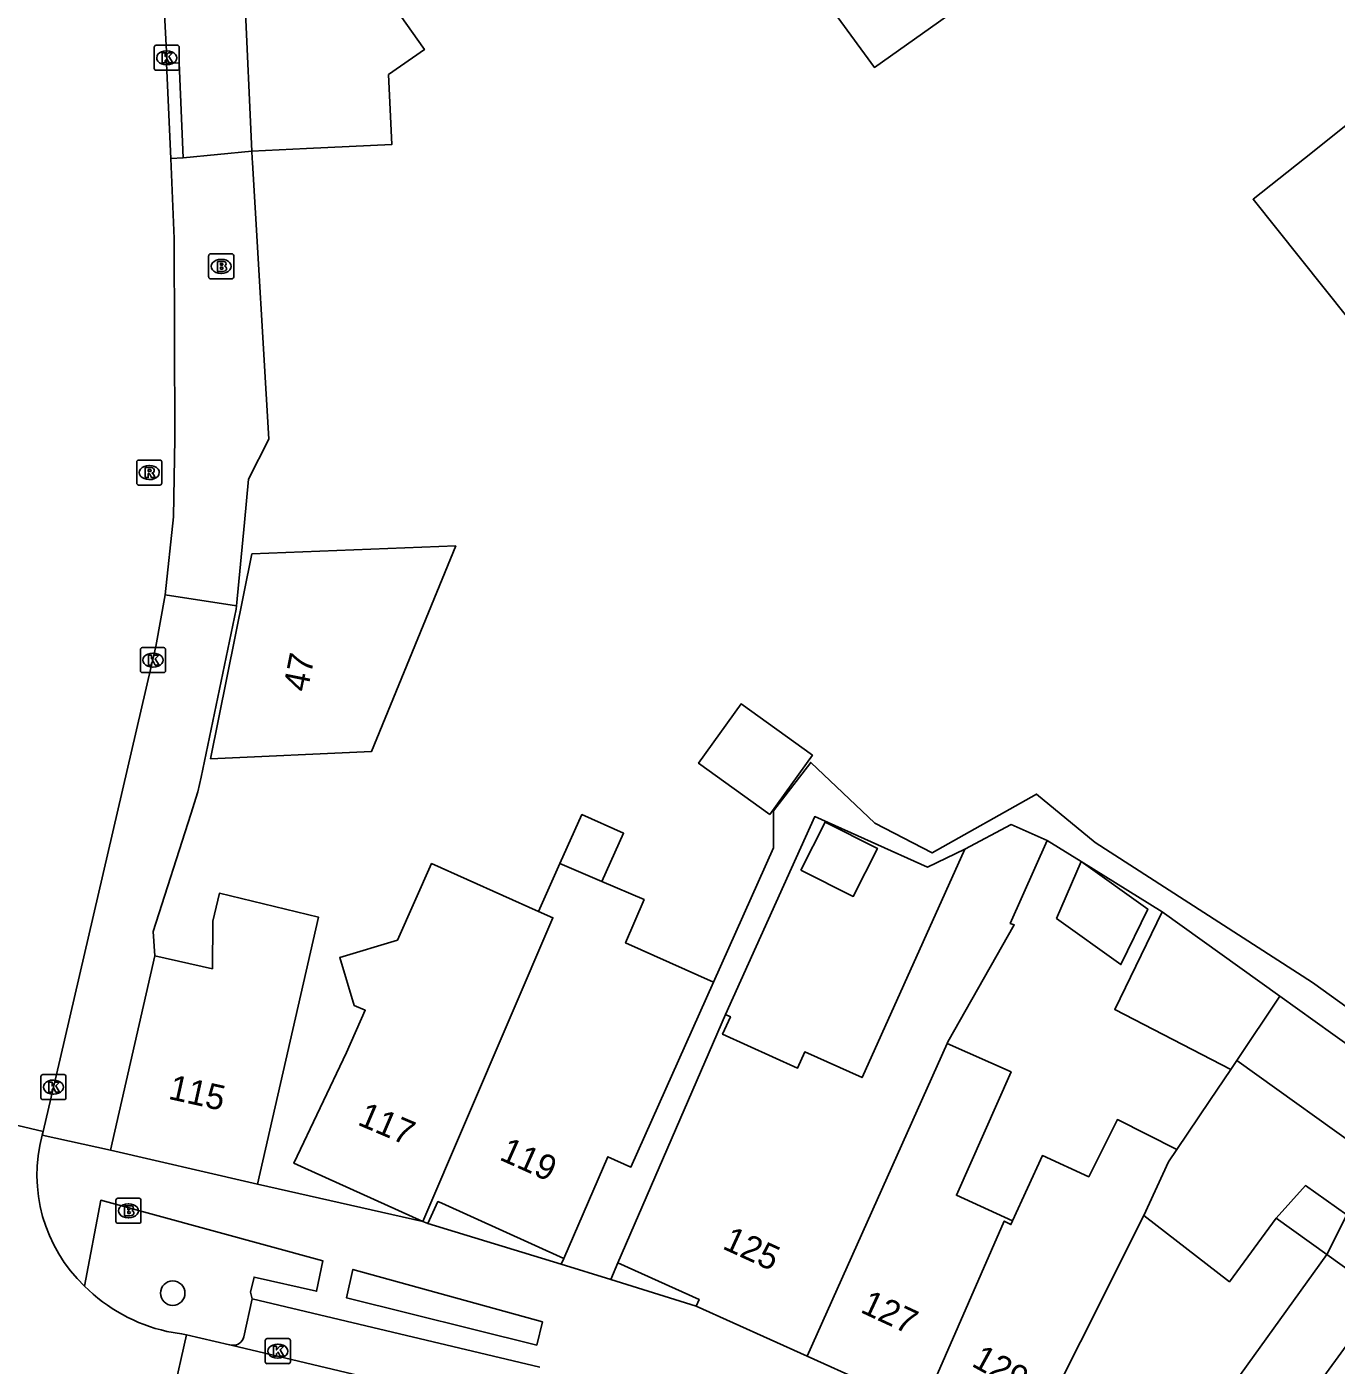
# Model space of a CAD drawing. Extents: x 159888 to 160757, y 384031 to 384746.
# Drawn here: x 160365.1 to 160417.5, y 384451.7 to 384505.3 of the extents above; entities that cross this region are included whole.
import ezdxf

# ---------------------------------------------------------------- set-up
doc = ezdxf.new("R2010")
doc.units = 0
for name, color, linetype in [('IMGEO_Boom', 7, 'Continuous'), ('IMGEO_Brandkraan', 7, 'Continuous'), ('IMGEO_Erf', 7, 'Continuous'), ('IMGEO_Kolk', 7, 'Continuous'), ('IMGEO_Pand', 7, 'Continuous'), ('IMGEO_Pand_nummerreeks', 7, 'Continuous'), ('IMGEO_Parkeervlak_open', 7, 'Continuous'), ('IMGEO_Rijbaan_lokaal_open', 7, 'Continuous'), ('IMGEO_Rioolput', 7, 'Continuous'), ('IMGEO_Voetpad_open', 7, 'Continuous')]:
    doc.layers.add(name, color=color, linetype=linetype)

msp = doc.modelspace()

# ---------------------------------------------------------------- linework, layer by layer
at = {"layer": 'IMGEO_Boom'}
msp.add_circle((160370.948, 384454.62), 0.489, dxfattribs=at)
at = {"layer": 'IMGEO_Brandkraan'}
for p, q in [((160372.384, 384495.26), (160372.384, 384496.112)), ((160372.459, 384496.186), (160373.311, 384496.186)), ((160373.385, 384496.112), (160373.385, 384495.26)), ((160372.872, 384495.966), (160372.897, 384495.966)), ((160373.311, 384495.186), (160372.459, 384495.186)), ((160372.895, 384495.406), (160372.87, 384495.406)), ((160368.676, 384457.489), (160368.676, 384458.341)), ((160368.751, 384458.415), (160369.603, 384458.415)), ((160369.164, 384458.195), (160369.189, 384458.195)), ((160369.677, 384458.341), (160369.677, 384457.489)), ((160369.187, 384457.635), (160369.162, 384457.635)), ((160369.603, 384457.415), (160368.751, 384457.415))]:
    msp.add_line(p, q, dxfattribs=at)
for points in [[(160372.384, 384495.26), (160372.384, 384496.112)], [(160372.459, 384496.186), (160373.311, 384496.186)], [(160373.385, 384496.112), (160373.385, 384495.26)], [(160372.732, 384495.886), (160372.732, 384495.486), (160372.945, 384495.486)], [(160372.963, 384495.886), (160372.732, 384495.886)], [(160372.911, 384495.805), (160372.857, 384495.805), (160372.857, 384495.729)], [(160372.857, 384495.729), (160372.91, 384495.729)], [(160372.919, 384495.653), (160372.857, 384495.653), (160372.857, 384495.572)], [(160372.857, 384495.572), (160372.919, 384495.572)], [(160373.311, 384495.186), (160372.459, 384495.186)], [(160368.676, 384457.489), (160368.676, 384458.341)], [(160368.751, 384458.415), (160369.603, 384458.415)], [(160369.024, 384458.115), (160369.024, 384457.715), (160369.237, 384457.715)], [(160369.255, 384458.115), (160369.024, 384458.115)], [(160369.203, 384458.034), (160369.149, 384458.034), (160369.149, 384457.958)], [(160369.677, 384458.341), (160369.677, 384457.489)], [(160369.149, 384457.958), (160369.202, 384457.958)], [(160369.211, 384457.882), (160369.149, 384457.882), (160369.149, 384457.801)], [(160369.149, 384457.801), (160369.211, 384457.801)], [(160369.603, 384457.415), (160368.751, 384457.415)]]:
    msp.add_lwpolyline(points, dxfattribs=at)
for centre, radius, start, end in [((160372.461, 384496.11), 0.0765, 91.552, 178.448), ((160372.461, 384496.11), 0.0765, 91.552, 178.448), ((160373.309, 384496.11), 0.0765, 1.552, 88.448), ((160373.309, 384496.11), 0.0765, 1.552, 88.448), ((160372.912, 384495.767), 0.0379, 267.8285, 90.9355), ((160372.92, 384495.612), 0.0404, 269.8759, 90.5077), ((160372.951, 384495.737), 0.251, 268.6676, 293.5347), ((160372.967, 384495.741), 0.145, 59.4692, 91.5367), ((160372.992, 384495.788), 0.0922, 285.5137, 58.1501), ((160372.997, 384495.596), 0.105, 301.3115, 78.989), ((160372.461, 384495.262), 0.0765, 181.552, 268.448), ((160372.461, 384495.262), 0.0765, 181.552, 268.448), ((160373.309, 384495.262), 0.0765, 271.552, 358.448), ((160373.309, 384495.262), 0.0765, 271.552, 358.448), ((160368.753, 384458.339), 0.0765, 91.552, 178.448), ((160368.753, 384458.339), 0.0765, 91.552, 178.448), ((160369.204, 384457.996), 0.0379, 267.8285, 90.9355), ((160369.259, 384457.97), 0.145, 59.4692, 91.5367), ((160369.284, 384458.017), 0.0922, 285.5137, 58.1501), ((160369.601, 384458.339), 0.0765, 1.552, 88.448), ((160369.601, 384458.339), 0.0765, 1.552, 88.448), ((160368.753, 384457.491), 0.0765, 181.552, 268.448), ((160368.753, 384457.491), 0.0765, 181.552, 268.448), ((160369.212, 384457.841), 0.0404, 269.8759, 90.5077), ((160369.243, 384457.966), 0.251, 268.6676, 293.5347), ((160369.289, 384457.825), 0.105, 301.3115, 78.989), ((160369.601, 384457.491), 0.0765, 271.552, 358.448), ((160369.601, 384457.491), 0.0765, 271.552, 358.448)]:
    msp.add_arc(centre, radius, start, end, dxfattribs=at)
for centre, major_axis, ratio, start_param, end_param in [((160372.871, 384495.686), (-0.387, 0.002), 0.722429, 4.712389, 7.853982), ((160372.896, 384495.686), (-0.39, 0.002), 0.717154, 1.570796, 4.712389), ((160369.163, 384457.915), (-0.387, 0.002), 0.722429, 4.712389, 7.853982), ((160369.188, 384457.915), (-0.39, 0.002), 0.717154, 1.570796, 4.712389)]:
    msp.add_ellipse(centre, major_axis=major_axis, ratio=ratio, start_param=start_param, end_param=end_param, dxfattribs=at)
at = {"layer": 'IMGEO_Erf'}
msp.add_lwpolyline([(160413.26, 384463.564), (160412.426, 384462.324), (160411.111, 384460.367)], dxfattribs=at)
at = {"layer": 'IMGEO_Kolk'}
for p, q in [((160370.205, 384503.6), (160370.205, 384504.452)), ((160370.28, 384504.526), (160371.132, 384504.526)), ((160370.693, 384504.306), (160370.718, 384504.306)), ((160371.206, 384504.452), (160371.206, 384503.6)), ((160371.132, 384503.526), (160370.28, 384503.526)), ((160370.716, 384503.746), (160370.691, 384503.746)), ((160369.657, 384479.512), (160369.657, 384480.364)), ((160369.732, 384480.438), (160370.584, 384480.438)), ((160370.145, 384480.218), (160370.17, 384480.218)), ((160370.658, 384480.364), (160370.658, 384479.512)), ((160370.584, 384479.438), (160369.732, 384479.438)), ((160370.168, 384479.658), (160370.143, 384479.658)), ((160365.751, 384463.361), (160366.603, 384463.361)), ((160365.676, 384462.435), (160365.676, 384463.287)), ((160366.164, 384463.141), (160366.189, 384463.141)), ((160366.677, 384463.287), (160366.677, 384462.435)), ((160366.603, 384462.361), (160365.751, 384462.361)), ((160366.187, 384462.581), (160366.162, 384462.581)), ((160374.65, 384451.874), (160374.65, 384452.726)), ((160374.725, 384452.8), (160375.577, 384452.8)), ((160375.651, 384452.726), (160375.651, 384451.874)), ((160375.138, 384452.58), (160375.163, 384452.58)), ((160375.577, 384451.8), (160374.725, 384451.8)), ((160375.161, 384452.02), (160375.136, 384452.02))]:
    msp.add_line(p, q, dxfattribs=at)
for points in [[(160370.205, 384503.6), (160370.205, 384504.452)], [(160370.28, 384504.526), (160371.132, 384504.526)], [(160370.526, 384504.226), (160370.649, 384504.226), (160370.649, 384504.075), (160370.779, 384504.226), (160370.943, 384504.226), (160370.797, 384504.075), (160370.95, 384503.826), (160370.798, 384503.826), (160370.713, 384503.99), (160370.649, 384503.923), (160370.649, 384503.826), (160370.526, 384503.826), (160370.526, 384504.226)], [(160371.206, 384504.452), (160371.206, 384503.6)], [(160371.132, 384503.526), (160370.28, 384503.526)], [(160369.657, 384479.512), (160369.657, 384480.364)], [(160369.732, 384480.438), (160370.584, 384480.438)], [(160369.978, 384480.138), (160370.101, 384480.138), (160370.101, 384479.987), (160370.231, 384480.138), (160370.395, 384480.138), (160370.249, 384479.987), (160370.402, 384479.738), (160370.25, 384479.738), (160370.165, 384479.902), (160370.101, 384479.835), (160370.101, 384479.738), (160369.978, 384479.738), (160369.978, 384480.138)], [(160370.658, 384480.364), (160370.658, 384479.512)], [(160370.584, 384479.438), (160369.732, 384479.438)], [(160365.751, 384463.361), (160366.603, 384463.361)], [(160365.676, 384462.435), (160365.676, 384463.287)], [(160365.997, 384463.061), (160366.12, 384463.061), (160366.12, 384462.91), (160366.25, 384463.061), (160366.414, 384463.061), (160366.268, 384462.91), (160366.421, 384462.661), (160366.269, 384462.661), (160366.184, 384462.825), (160366.12, 384462.758), (160366.12, 384462.661), (160365.997, 384462.661), (160365.997, 384463.061)], [(160366.677, 384463.287), (160366.677, 384462.435)], [(160366.603, 384462.361), (160365.751, 384462.361)], [(160374.65, 384451.874), (160374.65, 384452.726)], [(160374.725, 384452.8), (160375.577, 384452.8)], [(160375.651, 384452.726), (160375.651, 384451.874)], [(160374.971, 384452.5), (160375.094, 384452.5), (160375.094, 384452.349), (160375.224, 384452.5), (160375.388, 384452.5), (160375.242, 384452.349), (160375.395, 384452.1), (160375.243, 384452.1), (160375.158, 384452.264), (160375.094, 384452.197), (160375.094, 384452.1), (160374.971, 384452.1), (160374.971, 384452.5)], [(160375.577, 384451.8), (160374.725, 384451.8)]]:
    msp.add_lwpolyline(points, dxfattribs=at)
for centre, start, end in [((160370.282, 384504.45), 91.552, 178.448), ((160370.282, 384504.45), 91.552, 178.448), ((160371.13, 384504.45), 1.552, 88.448), ((160371.13, 384504.45), 1.552, 88.448), ((160370.282, 384503.602), 181.552, 268.448), ((160370.282, 384503.602), 181.552, 268.448), ((160371.13, 384503.602), 271.552, 358.448), ((160371.13, 384503.602), 271.552, 358.448), ((160369.734, 384480.362), 91.552, 178.448), ((160369.734, 384480.362), 91.552, 178.448), ((160370.582, 384480.362), 1.552, 88.448), ((160370.582, 384480.362), 1.552, 88.448), ((160369.734, 384479.514), 181.552, 268.448), ((160369.734, 384479.514), 181.552, 268.448), ((160370.582, 384479.514), 271.552, 358.448), ((160370.582, 384479.514), 271.552, 358.448), ((160365.753, 384463.285), 91.552, 178.448), ((160365.753, 384463.285), 91.552, 178.448), ((160366.601, 384463.285), 1.552, 88.448), ((160366.601, 384463.285), 1.552, 88.448), ((160365.753, 384462.437), 181.552, 268.448), ((160365.753, 384462.437), 181.552, 268.448), ((160366.601, 384462.437), 271.552, 358.448), ((160366.601, 384462.437), 271.552, 358.448), ((160374.727, 384452.724), 91.552, 178.448), ((160374.727, 384452.724), 91.552, 178.448), ((160375.575, 384452.724), 1.552, 88.448), ((160375.575, 384452.724), 1.552, 88.448), ((160374.727, 384451.876), 181.552, 268.448), ((160374.727, 384451.876), 181.552, 268.448), ((160375.575, 384451.876), 271.552, 358.448), ((160375.575, 384451.876), 271.552, 358.448)]:
    msp.add_arc(centre, 0.0765, start, end, dxfattribs=at)
for centre, major_axis, ratio, start_param, end_param in [((160370.692, 384504.026), (-0.387, 0.002), 0.722429, 4.712389, 7.853982), ((160370.717, 384504.026), (-0.39, 0.002), 0.717154, 1.570796, 4.712389), ((160370.144, 384479.938), (-0.387, 0.002), 0.722429, 4.712389, 7.853982), ((160370.169, 384479.938), (-0.39, 0.002), 0.717154, 1.570796, 4.712389), ((160366.163, 384462.861), (-0.387, 0.002), 0.722429, 4.712389, 7.853982), ((160366.188, 384462.861), (-0.39, 0.002), 0.717154, 1.570796, 4.712389), ((160375.137, 384452.3), (-0.387, 0.002), 0.722429, 4.712389, 7.853982), ((160375.162, 384452.3), (-0.39, 0.002), 0.717154, 1.570796, 4.712389)]:
    msp.add_ellipse(centre, major_axis=major_axis, ratio=ratio, start_param=start_param, end_param=end_param, dxfattribs=at)
at = {"layer": 'IMGEO_Pand'}
for points in [[(160445.899, 384523.596), (160424.352, 384506.518), (160420.926, 384503.774), (160416.215, 384500), (160414.155, 384498.367), (160425.564, 384484.062)], [(160390.31, 384515.611), (160393.999, 384518.313), (160398.402, 384512.233), (160411.531, 384521.523), (160413.861, 384517.1), (160414.971, 384514.963), (160399.007, 384503.642), (160391.34, 384514.142)], [(160384.256, 384509.171), (160379.819, 384506.057), (160381.01, 384504.358), (160379.581, 384503.355), (160379.704, 384500.554), (160376.3, 384500.397), (160374.106, 384500.295)], [(160373.835, 384506.438), (160374.106, 384500.295)], [(160372.453, 384475.995), (160374.111, 384484.184), (160382.264, 384484.507), (160378.9, 384476.283), (160372.453, 384475.995)], [(160394.831, 384473.764), (160391.977, 384475.816), (160393.679, 384478.184), (160396.533, 384476.132), (160394.831, 384473.764)], [(160386.434, 384471.8), (160387.31, 384473.76), (160388.977, 384473.016), (160388.113, 384471.081)], [(160396.072, 384471.537), (160398.166, 384470.486), (160399.131, 384472.408), (160397.037, 384473.459), (160396.072, 384471.537)], [(160402.629, 384472.377), (160404.475, 384473.357), (160405.915, 384472.717)], [(160401.916, 384464.605), (160401.948, 384464.677), (160404.605, 384469.348), (160404.445, 384469.408), (160405.915, 384472.717)], [(160402.629, 384472.377), (160398.516, 384463.24), (160396.227, 384464.271), (160395.936, 384463.623), (160392.936, 384464.973), (160393.252, 384465.676), (160393.06, 384465.762)], [(160407.274, 384471.889), (160406.297, 384469.606), (160408.868, 384467.764), (160409.939, 384469.979), (160407.274, 384471.889)], [(160385.581, 384469.889), (160381.298, 384471.801), (160379.932, 384468.742), (160377.626, 384468.042), (160378.208, 384466.128), (160378.646, 384465.932), (160377.892, 384464.244), (160375.797, 384459.817), (160376.089, 384459.685), (160380.954, 384457.491)], [(160385.581, 384469.889), (160386.434, 384471.8)], [(160388.113, 384471.081), (160386.434, 384471.8)], [(160388.113, 384471.081), (160389.8, 384470.359), (160389.06, 384468.63), (160392.579, 384467.058)], [(160374.337, 384458.977), (160376.773, 384469.659), (160372.816, 384470.611), (160372.547, 384469.492), (160372.535, 384467.596), (160370.226, 384468.109)], [(160380.954, 384457.491), (160386.153, 384469.633), (160385.581, 384469.889)], [(160413.26, 384463.564), (160408.621, 384465.963), (160410.513, 384469.875)], [(160410.513, 384469.875), (160415.23, 384466.496)], [(160370.226, 384468.109), (160368.454, 384460.332)], [(160392.579, 384467.058), (160389.275, 384459.662), (160388.353, 384460.074), (160386.586, 384456.003)], [(160415.23, 384466.496), (160413.505, 384463.928)], [(160415.23, 384466.496), (160417.346, 384464.98), (160420.24, 384462.906)], [(160388.749, 384455.826), (160393.06, 384465.762)], [(160401.916, 384464.605), (160396.318, 384452.101)], [(160404.534, 384457.51), (160402.288, 384458.537), (160404.478, 384463.466), (160401.916, 384464.605)], [(160413.505, 384463.928), (160413.26, 384463.564)], [(160419.014, 384459.979), (160413.505, 384463.928)], [(160411.111, 384460.367), (160408.727, 384461.562), (160407.579, 384459.272), (160405.727, 384460.119), (160404.534, 384457.51)], [(160368.454, 384460.332), (160373.986, 384459.058), (160374.337, 384458.977)], [(160411.111, 384460.367), (160410.776, 384459.876), (160409.786, 384457.72)], [(160415.075, 384457.615), (160416.253, 384458.924), (160417.898, 384457.746), (160417.099, 384456.165)], [(160386.586, 384456.003), (160381.706, 384458.215), (160381.551, 384458.285), (160381.155, 384457.4)], [(160380.954, 384457.491), (160381.155, 384457.4)], [(160400.928, 384450.02), (160404.201, 384457.502), (160404.467, 384457.364), (160404.534, 384457.51)], [(160404.724, 384447.614), (160409.786, 384457.72)], [(160409.786, 384457.72), (160413.207, 384455.078), (160415.075, 384457.615)], [(160417.099, 384456.165), (160415.075, 384457.615)], [(160408.862, 384444.715), (160417.099, 384456.165)], [(160417.099, 384456.165), (160419.365, 384454.543), (160419.316, 384454.476), (160419.174, 384454.282), (160416.049, 384450.003), (160417.841, 384448.611)], [(160388.749, 384455.826), (160391.995, 384454.369), (160391.876, 384454.105)], [(160391.876, 384454.105), (160396.318, 384452.101)], [(160396.318, 384452.101), (160400.928, 384450.02)]]:
    msp.add_lwpolyline(points, dxfattribs=at)
at = {"layer": 'IMGEO_Parkeervlak_open'}
msp.add_lwpolyline([(160373.796, 384452.877), (160374.125, 384454.397)], dxfattribs=at)
msp.add_arc((160373.357, 384452.987), 0.452, 261.0582, 345.9575, dxfattribs=at)
at = {"layer": 'IMGEO_Rijbaan_lokaal_open'}
for points in [[(160370.703, 384503.798), (160370.705, 384504.025), (160370.606, 384506.023), (160370.051, 384517.498), (160369.741, 384524.723), (160369.721, 384525.722), (160369.699, 384526.823)], [(160370.869, 384500), (160370.703, 384503.798)], [(160370.648, 384482.549), (160370.978, 384485.668), (160371.028, 384488.804), (160371.025, 384488.905), (160371.009, 384496.794), (160370.869, 384500)], [(160370.648, 384482.549), (160370.273, 384480.487), (160366.451, 384463.997), (160366.177, 384462.861), (160365.77, 384461.083)], [(160365.77, 384461.083), (160359.041, 384462.675)], [(160365.77, 384461.083), (160365.728, 384460.934)], [(160371.5, 384452.948), (160370.401, 384448.105)], [(160370.712, 384453.092), (160371.304, 384452.993), (160371.5, 384452.948)], [(160371.5, 384452.948), (160373.221, 384452.556), (160373.287, 384452.54)], [(160373.287, 384452.54), (160385.18, 384449.716)]]:
    msp.add_lwpolyline(points, dxfattribs=at)
for centre, radius, start, end in [((160371.633, 384459.341), 6.116, 164.8985, 226.5022), ((160372.163, 384459.617), 6.685, 224.8357, 257.4612)]:
    msp.add_arc(centre, radius, start, end, dxfattribs=at)
at = {"layer": 'IMGEO_Rioolput'}
for p, q in [((160369.509, 384487.012), (160369.509, 384487.864)), ((160369.584, 384487.938), (160370.436, 384487.938)), ((160369.997, 384487.718), (160370.022, 384487.718)), ((160370.51, 384487.864), (160370.51, 384487.012)), ((160370.436, 384486.938), (160369.584, 384486.938)), ((160370.02, 384487.158), (160369.995, 384487.158))]:
    msp.add_line(p, q, dxfattribs=at)
for points in [[(160369.509, 384487.012), (160369.509, 384487.864)], [(160369.584, 384487.938), (160370.436, 384487.938)], [(160370.098, 384487.636), (160369.846, 384487.638), (160369.846, 384487.238)], [(160370.024, 384487.557), (160369.97, 384487.557), (160369.97, 384487.476)], [(160369.97, 384487.476), (160370.022, 384487.476)], [(160370.51, 384487.864), (160370.51, 384487.012)], [(160370.436, 384486.938), (160369.584, 384486.938)], [(160369.846, 384487.238), (160369.97, 384487.238), (160369.97, 384487.4), (160369.981, 384487.4)], [(160370.028, 384487.371), (160370.099, 384487.238), (160370.239, 384487.238), (160370.174, 384487.364)]]:
    msp.add_lwpolyline(points, dxfattribs=at)
for centre, radius, start, end in [((160369.586, 384487.862), 0.0765, 91.552, 178.448), ((160369.586, 384487.862), 0.0765, 91.552, 178.448), ((160370.006, 384487.665), 0.19, 274.7715, 282.9687), ((160370.03, 384487.461), 0.0964, 77.0061, 93.1865), ((160370.044, 384487.518), 0.0378, 276.6634, 79.6772), ((160370.097, 384487.526), 0.109, 350.3612, 89.416), ((160370.095, 384487.526), 0.112, 277.5842, 350.9817), ((160370.079, 384487.311), 0.108, 29.5134, 73.7905), ((160370.434, 384487.862), 0.0765, 1.552, 88.448), ((160370.434, 384487.862), 0.0765, 1.552, 88.448), ((160369.586, 384487.014), 0.0765, 181.552, 268.448), ((160369.586, 384487.014), 0.0765, 181.552, 268.448), ((160369.98, 384487.347), 0.0533, 26.0293, 88.6989), ((160370.434, 384487.014), 0.0765, 271.552, 358.448), ((160370.434, 384487.014), 0.0765, 271.552, 358.448)]:
    msp.add_arc(centre, radius, start, end, dxfattribs=at)
for centre, major_axis, ratio, start_param, end_param in [((160369.996, 384487.438), (-0.387, 0.002), 0.722429, 4.712389, 7.853982), ((160370.021, 384487.438), (-0.39, 0.002), 0.717154, 1.570796, 4.712389)]:
    msp.add_ellipse(centre, major_axis=major_axis, ratio=ratio, start_param=start_param, end_param=end_param, dxfattribs=at)
at = {"layer": 'IMGEO_Voetpad_open'}
for points in [[(160371.368, 384500.026), (160371.202, 384503.819), (160370.703, 384503.798)], [(160374.106, 384500.295), (160371.368, 384500.026)], [(160374.106, 384500.295), (160374.123, 384500), (160374.133, 384499.834), (160374.788, 384488.773), (160373.98, 384487.169), (160373.814, 384485.44), (160373.502, 384482.102)], [(160370.869, 384500), (160371.368, 384500.026)], [(160373.502, 384482.102), (160373.49, 384481.978), (160372.091, 384475.256), (160371.947, 384474.664), (160371.667, 384473.77), (160370.165, 384469.09), (160370.226, 384468.109)], [(160373.502, 384482.102), (160370.648, 384482.549)], [(160421.546, 384463.637), (160421.159, 384464.026), (160420.722, 384464.026), (160416.537, 384467.042), (160407.845, 384472.647), (160405.49, 384474.582), (160401.316, 384472.23), (160399.032, 384473.413), (160396.464, 384475.846), (160394.977, 384473.913), (160394.977, 384472.426), (160392.579, 384467.058)], [(160393.06, 384465.762), (160395.693, 384471.613), (160396.623, 384473.679), (160401.129, 384471.651), (160402.629, 384472.377)], [(160405.915, 384472.717), (160407.274, 384471.889)], [(160407.274, 384471.889), (160410.513, 384469.875)], [(160365.728, 384460.934), (160368.454, 384460.332)], [(160374.337, 384458.977), (160380.954, 384457.491)], [(160374.125, 384454.397), (160374.058, 384454.656), (160374.199, 384455.263), (160376.7, 384454.694), (160376.954, 384455.909), (160368.068, 384458.336), (160367.423, 384454.904)], [(160381.155, 384457.4), (160386.487, 384455.775)], [(160386.586, 384456.003), (160386.487, 384455.775)], [(160385.509, 384452.539), (160377.892, 384454.436), (160378.155, 384455.569), (160385.734, 384453.468), (160385.509, 384452.539)], [(160386.487, 384455.775), (160388.463, 384455.167)], [(160388.463, 384455.167), (160388.749, 384455.826)], [(160388.463, 384455.167), (160391.876, 384454.105)], [(160385.623, 384451.658), (160374.125, 384454.397)]]:
    msp.add_lwpolyline(points, dxfattribs=at)

# ---------------------------------------------------------------- texts
at = {"layer": 'IMGEO_Pand_nummerreeks'}
for s, rotation, p in [('47', 78.5583, (160376.333, 384478.632)), ('115', 347.3949, (160370.735, 384462.396)), ('117', 336.8525, (160378.297, 384461.372)), ('119', 335.9358, (160383.968, 384459.974)), ('125', 335.4373, (160392.889, 384456.417)), ('127', 335.1164, (160398.408, 384453.874)), ('129', 331.1401, (160402.854, 384451.726))]:
    msp.add_text(s, height=1, rotation=rotation, dxfattribs=at).set_placement(p)

doc.saveas('drawing.dxf')
